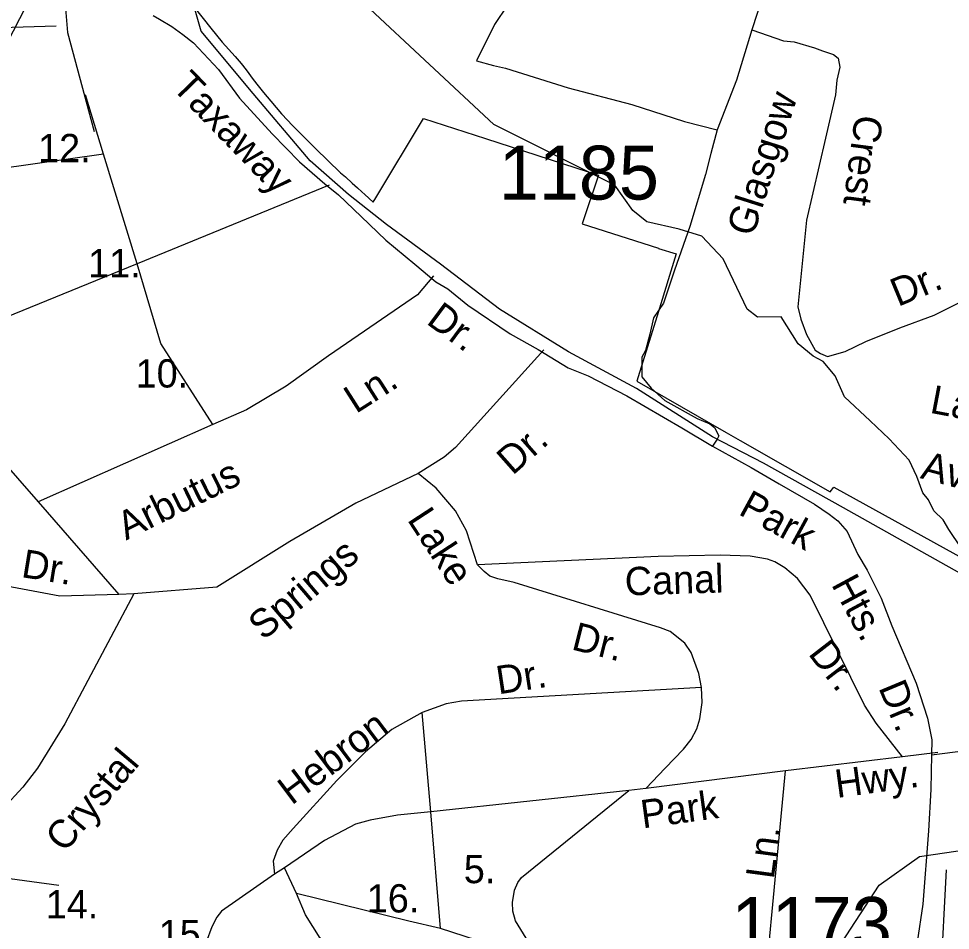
# Model space of a CAD drawing. Extents: x 884530 to 1028605, y 526725 to 653634.
# Drawn here: x 958588 to 960751, y 587209 to 589324 of the extents above; entities that cross this region are included whole.
import ezdxf

# ---------------------------------------------------------------- set-up
doc = ezdxf.new("R2010")
doc.units = 0
for name, color, linetype in [('Exist Boundary Political City Limit New', 7, 'Continuous'), ('Exist Hydrographic Creek Single Shore', 7, 'Continuous'), ('Exist Railroad Mainline', 7, 'Continuous'), ('Exist Road Non-System Type 51', 7, 'Continuous'), ('Exist Road Non-System Type 51 Label', 7, 'Continuous'), ('Exist Road Secondary Type 51 Attributed', 7, 'Continuous'), ('Exist Road Secondary Type 51 Label', 7, 'Continuous'), ('Exist Road Secondary Type 51 Number Label', 7, 'Continuous'), ('Map Preparation Boundary City Limit Buffer Line', 7, 'Continuous')]:
    doc.layers.add(name, color=color, linetype=linetype)

msp = doc.modelspace()

# ---------------------------------------------------------------- linework, layer by layer
at = {"layer": 'Exist Boundary Political City Limit New'}
msp.add_lwpolyline([(958994.7, 589351), (959033.6, 589301.9), (959060.2, 589270), (959090.4, 589236.2), (959104.1, 589220.1), (959115.7, 589205.8), (959132.4, 589183.2), (959143.9, 589168.2), (959155.9, 589153), (959164.4, 589142.6), (959172.9, 589132.6), (959198, 589103.5), (959211.6, 589088.4), (959222.2, 589077.4), (959249.8, 589049.8), (959276.9, 589023), (959335.1, 588966.8), (959346, 588956.8), (959361.8, 588942.8), (959374.6, 588931.4), (959384.4, 588922.4), (959391.6, 588915.8), (959410.4, 588898.2), (959416.8, 588908.8), (959527.4, 589092.4), (959671.6, 589045.9), (959790.6, 589007.6), (959910.1, 588969), (959933.5, 588961.4), (959895.6, 588847.9), (960000, 588814.9), (960072.8, 588791.8), (960072.8, 588790.9), (960114.2, 588778.5), (960095.6, 588718.1), (960072.8, 588644.8), (960025.9, 588493.3), (960022.6, 588482.7), (960230.1, 588364), (960262.7, 588345.4), (960471.2, 588226.1), (960479.8, 588237.2), (960943.1, 587981.6)], dxfattribs=at)
at = {"layer": 'Exist Hydrographic Creek Single Shore'}
for points in [[(960775.6, 588096.5), (960746.7, 588139.3), (960733.8, 588161.2), (960711.9, 588182.1), (960699.9, 588208), (960687, 588224), (960673, 588261.8), (960655.1, 588299.7), (960608.3, 588349.5), (960564.5, 588391.3), (960504.8, 588447.1), (960482.9, 588495.8), (960455, 588528.7), (960432.1, 588540.7), (960397.3, 588569.5), (960357.5, 588632.3), (960302.7, 588631.3), (960278.8, 588650.2), (960223.1, 588766.7), (960173.5, 588819.3), (960120.6, 588835.9), (960045.9, 588852.9), (960013.1, 588878.8), (959971.3, 588937.5), (959690.5, 589078.4), (959391.7, 589356.8)], [(960119.7, 586279.3), (960223.7, 586639.5), (960263.1, 586828), (960256, 586967.2), (960379.8, 587046), (960487, 587163.1), (960585.1, 587313.8), (960678.7, 587380), (960911.4, 587414.2), (961065.2, 587442.2), (961121, 587441.2), (961168.8, 587459.1), (961214.6, 587455.2), (961258.4, 587469.1), (961357.9, 587482.1), (961443.1, 587478.2), (961502.4, 587491.9), (961484.3, 587519.9), (961454.5, 587539.8), (961425.6, 587563.7)]]:
    msp.add_lwpolyline(points, dxfattribs=at)
at = {"layer": 'Exist Railroad Mainline'}
msp.add_lwpolyline([(960930.9, 587948.4), (960728.3, 588062.3), (960502.5, 588189), (960316.8, 588292.5), (960198.7, 588353.7), (960021.8, 588465.8), (959863.9, 588550.9), (959703.6, 588650.1), (959566.7, 588754.5), (959441.9, 588846.5), (959353.3, 588916.2), (959264.7, 588994.3), (959132.3, 589150.5), (959011.4, 589294.8), (958981.7, 589398.8)], dxfattribs=at)
at = {"layer": 'Exist Road Non-System Type 51'}
for p, q in [((958784.5, 589009.4), (958742.6, 589147.2)), ((958784.5, 589009.4), (958515, 588971.4)), ((958863.1, 588755.5), (958784.5, 589009.4)), ((959308.6, 588937.7), (958863.1, 588755.5)), ((958863.1, 588755.5), (958498.8, 588607.4)), ((959038.2, 588382.4), (958632.8, 588202.9)), ((958632.8, 588202.9), (958820, 587988.1)), ((958855.3, 587989.6), (958820, 587988.1)), ((959544.4, 587484.1), (959524.2, 587714.5)), ((960639.2, 587611.7), (960368.1, 587578.9)), ((960721.7, 587621.5), (960639.2, 587611.7)), ((960368.1, 587578.9), (960043.7, 587538.2)), ((960004.1, 587533.3), (959544.4, 587484.1)), ((960043.7, 587538.2), (960004.1, 587533.3)), ((959566.7, 587212.8), (959544.4, 587484.1)), ((958395.7, 587352.4), (958680.8, 587313.4)), ((959204.9, 587353.6), (959181.7, 587338.9)), ((959232.4, 587294), (959204.9, 587353.6)), ((959847.6, 587123.1), (959566.7, 587212.8))]:
    msp.add_line(p, q, dxfattribs=at)
for points in [[(958650, 589442.4), (958544.9, 589236.6), (958528.8, 589193.9), (958523.1, 589155.2), (958515, 588971.4)], [(959038.2, 588382.4), (958917.4, 588570.6), (958863.1, 588755.5)], [(959551, 588727.7), (959513.8, 588683.2), (959306.7, 588541.8), (959208.9, 588471.3), (959116.6, 588416.9), (959038.2, 588382.4)], [(959806.8, 588555.8), (959601.6, 588329.5), (959575.2, 588306.5), (959515.1, 588268.6)], [(958488.3, 588376.4), (958488, 588367.6), (958632.8, 588202.9)], [(959515.1, 588268.6), (959370.6, 588200.2), (959216.8, 588110.7), (959047.4, 588005.5), (958855.3, 587989.6)], [(959652.5, 588057.3), (959627, 588135.7), (959601.9, 588182.4), (959556.9, 588234.5), (959515.1, 588268.6)], [(960639.2, 587611.7), (960578.5, 587689.2), (960551.1, 587731.1), (960424.9, 587986.5), (960395.5, 588025.1), (960366.4, 588050), (960342.9, 588063.7), (960325.9, 588069.7), (960285.7, 588076.7), (960216.2, 588079.2), (960072.5, 588076.3), (959652.5, 588057.3)], [(960172.9, 587772), (960166.7, 587804.9), (960148.9, 587853.7), (960134.3, 587875.5), (960100.1, 587902), (960077.3, 587910.6), (959738.3, 588016.3), (959699.9, 588024.3), (959681.3, 588030.6), (959668.4, 588041.5), (959652.5, 588057.3)], [(958820, 587988.1), (958683.5, 587984.6), (958571.8, 588005.2), (958507.6, 588011), (958396.3, 588006.1), (958341.7, 587997.4), (958281.6, 587978.5), (958240.9, 587949.7), (958198.3, 587895.3), (958182.9, 587861.7)], [(958855.3, 587989.6), (958695, 587688), (958631.6, 587584.9), (958597.3, 587541.3), (958551.6, 587491.5), (958506, 587447.9), (958421.8, 587390.1), (958395.7, 587352.4)], [(960172.9, 587772), (959616, 587740.9), (959580.1, 587734.6), (959524.2, 587714.5)], [(960043.7, 587538.2), (960088.1, 587585.3), (960131.3, 587629.2), (960148.7, 587651.7), (960161.6, 587676.6), (960168.9, 587699.3), (960174, 587737.6), (960172.9, 587772)], [(959524.2, 587714.5), (959453.8, 587674.8), (959393.1, 587622.7), (959326, 587556.4), (959224.8, 587445.3), (959200.6, 587418.4), (959187.9, 587394.7), (959178.5, 587369.4), (959181.7, 587338.9)], [(960618.7, 586597), (960278.1, 586632.1), (960368.1, 587578.9)], [(959847.6, 587123.1), (959783.2, 587174.3), (959765.7, 587190.4), (959741.1, 587231.2), (959735.1, 587253.4), (959733.8, 587273.7), (959738.6, 587302.4), (959746.5, 587320.2), (959755.1, 587331.4), (960004.1, 587533.3)], [(959544.4, 587484.1), (959467.2, 587475.8), (959403.9, 587464.6), (959369.7, 587454.9), (959297.7, 587417.3), (959204.9, 587353.6)], [(959181.7, 587338.9), (959058.9, 587253.6), (959047.4, 587239.4), (959035.8, 587216.7), (959023.3, 587181.5)], [(960728.3, 587098.5), (960728.3, 587098.8), (960741.9, 587349.5)], [(959566.7, 587212.8), (959493.2, 587230.5), (959232.4, 587294)], [(959377.6, 587126.5), (959336.7, 587150), (959287.2, 587190.7), (959253.5, 587245.1), (959232.4, 587294)]]:
    msp.add_lwpolyline(points, dxfattribs=at)
at = {"layer": 'Exist Road Secondary Type 51 Attributed'}
for points in [[(960327.5, 589411.9), (960226.1, 589441.8), (960091.2, 589478.3), (959972.5, 589514.5), (959923, 589528.3), (959911, 589530.8), (959907.4, 589537.6), (959901.2, 589535.9), (959876, 589540.7), (959833.8, 589532.3), (959795.8, 589475.2), (959752.1, 589412.1), (959722.2, 589355.1), (959692.4, 589310.5), (959650.2, 589226.1), (959690.3, 589215.5), (959717.7, 589209.2), (959863.3, 589163.3), (960011, 589125.3), (960133.2, 589085.2), (960209.3, 589066.2)], [(958690.3, 589422.9), (958701.1, 589292.2), (958763.2, 589062.3)], [(960327.5, 589411.9), (960302.2, 589335.9), (960289.6, 589297.9)], [(958899.8, 589331.6), (958914.5, 589323.2), (958943.4, 589306.3), (958968.6, 589287.4), (958993.9, 589268), (959051.6, 589206), (959100.2, 589139.5), (959176.2, 589057.1), (959239.5, 588991.7), (959298.6, 588941), (959330.2, 588915.6), (959383, 588865), (959439.9, 588810.1), (959507.1, 588754.8), (959555.7, 588713.2), (959583.9, 588697.4), (959630.6, 588659.7), (959728.9, 588593.1), (959793.5, 588556.4), (959863.2, 588514.2), (959909.6, 588495.2), (959999.7, 588448.9), (960127.2, 588374.5), (960198.7, 588332.6)], [(960289.6, 589297.9), (960253.7, 589181.7), (960209.3, 589066.2)], [(960289.6, 589297.9), (960363.4, 589272.5), (960387.9, 589270.4), (960435.4, 589256.7), (960453.4, 589249.6), (960479.1, 589240.7), (960490, 589232.4), (960494.2, 589211.3), (960487.3, 589181.2), (960484.2, 589147.2), (960460.5, 589046.6), (960416.2, 588856.6), (960396.3, 588655.7), (960403.3, 588626.8), (960416.3, 588591.5), (960436.7, 588554.9), (960449.1, 588547.1), (960465, 588540.2), (960506, 588552.2), (960554.6, 588575), (960633.4, 588607.2), (960712.6, 588636.4), (960773.6, 588666.2), (960828.6, 588693.6)], [(960209.3, 589066.2), (960194.5, 589011.3), (960181.9, 588962.7), (960146, 588842.3), (960110.1, 588741), (960084.7, 588664.1), (960061.5, 588630.3), (960053.1, 588592.3), (960042.5, 588554.3), (960034.1, 588538.7), (960034, 588534.7), (960034.1, 588518.4), (960034.1, 588493.1), (960056.1, 588466.9), (960087.8, 588438.1), (960162.9, 588396.8), (960192.4, 588384.1), (960203, 588375.7), (960213.2, 588356.1), (960209.4, 588348.7)], [(960209.4, 588348.7), (960198.7, 588332.6)], [(960198.7, 588332.6), (960288, 588282.8), (960352.8, 588244.5), (960435.1, 588197.6), (960468.8, 588174.2), (960489.2, 588158.8), (960511, 588134.1), (960535.9, 588080.7), (960557.7, 588044.2), (960589.9, 587979.9), (960614.9, 587915.5), (960671.2, 587782.6), (960697.1, 587701), (960707.8, 587651), (960706.4, 587615.8)], [(960706.4, 587615.8), (960958.4, 587648.1), (961298.2, 587701.6), (961378.8, 587704.5)], [(960706.4, 587615.8), (960705.2, 587535.8), (960699.8, 587439.9), (960686.5, 587269.3), (960673.2, 587181.3), (960662.5, 587023.9)]]:
    msp.add_lwpolyline(points, dxfattribs=at)
at = {"layer": 'Exist Road Secondary Type 51 Label'}
msp.add_lwpolyline([(958297.8, 589112.4), (958494.8, 589302.1), (958674.7, 589307.9)], dxfattribs=at)
at = {"layer": 'Map Preparation Boundary City Limit Buffer Line'}
msp.add_lwpolyline([(958994.7, 589351), (959033.6, 589301.9), (959060.2, 589270), (959090.4, 589236.2), (959104.1, 589220.1), (959115.7, 589205.8), (959132.4, 589183.2), (959143.9, 589168.2), (959155.9, 589153), (959164.4, 589142.6), (959172.9, 589132.6), (959198, 589103.5), (959211.6, 589088.4), (959222.2, 589077.4), (959249.8, 589049.8), (959276.9, 589023), (959335.1, 588966.8), (959346, 588956.8), (959361.8, 588942.8), (959374.6, 588931.4), (959384.4, 588922.4), (959391.6, 588915.8), (959410.4, 588898.2), (959416.8, 588908.8), (959527.4, 589092.4), (959671.6, 589045.9), (959790.6, 589007.6), (959910.1, 588969), (959933.5, 588961.4), (959895.6, 588847.9), (960000, 588814.9), (960072.8, 588791.8), (960072.8, 588790.9), (960114.2, 588778.5), (960095.6, 588718.1), (960072.8, 588644.8), (960025.9, 588493.3), (960022.6, 588482.7), (960230.1, 588364), (960262.7, 588345.4), (960471.2, 588226.1), (960479.8, 588237.2), (960943.1, 587981.6)], dxfattribs=at)

# ---------------------------------------------------------------- texts
at = {"layer": 'Exist Road Non-System Type 51 Label'}
for s, p in [('12.', (958632.8, 588991.1)), ('11.', (958748.9, 588723.9)), ('10.', (958859.2, 588468.3)), ('5.', (959621, 587318.3)), ('16.', (959395.8, 587250.3)), ('14.', (958650.5, 587236.5)), ('15.', (958912.7, 587167.5))]:
    msp.add_text(s, height=65.62, dxfattribs=at).set_placement(p)
for s, rotation, p in [('Ln.', 32.5961, (959370.6, 588406.5)), ('Laws', 349.2418, (960700.9, 588410.1)), ('Dr.', 41.4621, (959734.2, 588263)), ('Ave.', 344.9451, (960678.9, 588258.4)), ('Arbutus', 26.2012, (958837.1, 588113.2)), ('Lake', 303.1133, (959488.3, 588162)), ('Dr.', 350.7601, (958591.7, 588028.8)), ('Springs', 40.4816, (959156.2, 587879.8)), ('Canal', 1.8256, (959995.7, 587985.7)), ('Dr.', 345.8151, (959868.5, 587861.2)), ('Dr.', 307.7351, (960418.8, 587850.4)), ('Dr.', 8.6376, (959701.3, 587756.3)), ('Hebron', 36.9426, (959221.3, 587497.9)), ('Crystal', 49.7577, (958694.3, 587386.9)), ('Hwy.', 7.7894, (960487.2, 587515.9)), ('Park', 7.7869, (960036.2, 587445.2)), ('Ln.', 82.3466, (960340.4, 587326.1))]:
    msp.add_text(s, height=65.62, rotation=rotation, dxfattribs=at).set_placement(p)
at = {"layer": 'Exist Road Secondary Type 51 Label'}
for s, rotation, p in [('Taxaway', 314.132, (958940.9, 589163.6)), ('Glasgow', 72.3896, (960292.6, 588816)), ('Crest', 262.5001, (960529.5, 589103.2)), ('Dr.', 22.4498, (960628.9, 588655.1)), ('Dr.', 323.3711, (959531.6, 588618.1)), ('Park', 331.363, (960256.1, 588175.4)), ('Hts.', 298.2575, (960473.1, 588011.7)), ('Dr.', 292.6244, (960582.9, 587772.2))]:
    msp.add_text(s, height=65.62, rotation=rotation, dxfattribs=at).set_placement(p)
at = {"layer": 'Exist Road Secondary Type 51 Number Label'}
for s, p in [('1185', (959702.2, 588904.4)), ('1173', (960242.6, 587161.3))]:
    msp.add_text(s, height=125, dxfattribs=at).set_placement(p)

doc.saveas('drawing.dxf')
